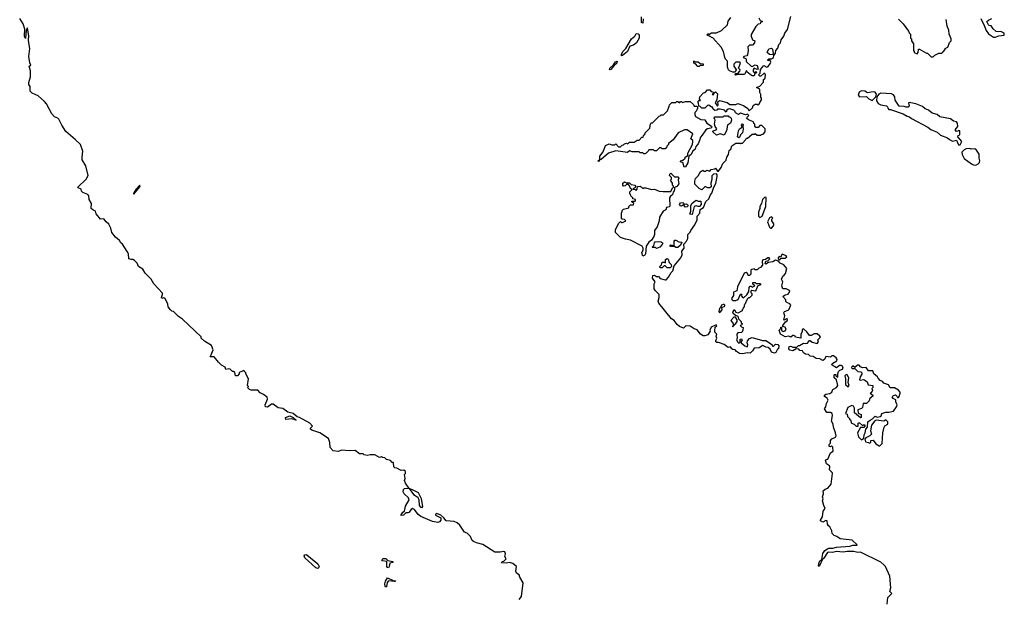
# Model space of a CAD drawing. Extents: x 2029826 to 2248070, y 228728 to 402406.
# Tile 329 of 368: x 2210124 to 2220300, y 293396 to 299374. Entities that reach past the tile are written whole.
import ezdxf

# ---------------------------------------------------------------- set-up
doc = ezdxf.new("R2010")
doc.units = 0

msp = doc.modelspace()

# ---------------------------------------------------------------- linework, layer by layer
at = {"layer": '0CON10XD'}
for points in [[(2215287, 293385), (2215310, 293415), (2215328, 293555), (2215293, 293613), (2215285, 293640), (2215260, 293655), (2215252, 293675), (2215260, 293725), (2215220, 293755), (2215186, 293766), (2215155, 293758), (2215104, 293764), (2215110, 293775), (2215129, 293781), (2215152, 293805), (2215137, 293827), (2215146, 293855), (2215137, 293875), (2215125, 293880), (2215088, 293872), (2215034, 293874), (2214912, 293952), (2214845, 293968), (2214815, 293982), (2214802, 293995), (2214782, 294035), (2214748, 294068), (2214720, 294080), (2214673, 294153), (2214646, 294176), (2214615, 294191), (2214532, 294195), (2214508, 294228), (2214476, 294255), (2214435, 294273), (2214423, 294267), (2214423, 294255), (2214477, 294227), (2214478, 294202), (2214464, 294186), (2214445, 294178), (2214391, 294191), (2214271, 294241), (2214243, 294263), (2214205, 294314), (2214185, 294324), (2214169, 294315), (2214145, 294282), (2214135, 294278), (2214115, 294280), (2214090, 294255), (2214062, 294252), (2214084, 294286), (2214100, 294295), (2214111, 294349), (2214148, 294415), (2214142, 294435), (2214097, 294475), (2214086, 294495), (2214091, 294519), (2214101, 294529), (2214124, 294534), (2214150, 294530), (2214112, 294585), (2214100, 294615), (2214108, 294635), (2214100, 294675), (2214110, 294685), (2214110, 294705), (2214095, 294720), (2214065, 294718), (2214022, 294742), (2214000, 294745), (2213990, 294755), (2213988, 294798), (2213975, 294800), (2213955, 294820), (2213915, 294830), (2213897, 294847), (2213875, 294850), (2213865, 294858), (2213842, 294852), (2213795, 294877), (2213745, 294880), (2213715, 294870), (2213685, 294880), (2213675, 294890), (2213635, 294888), (2213592, 294922), (2213529, 294921), (2213455, 294927), (2213415, 294912), (2213365, 294920), (2213333, 294953), (2213330, 295005), (2213315, 295048), (2213225, 295106), (2213145, 295133), (2213130, 295145), (2213130, 295155), (2213150, 295175), (2213121, 295205), (2213015, 295264), (2212992, 295272), (2212949, 295305), (2212895, 295320), (2212845, 295356), (2212795, 295365), (2212745, 295401), (2212725, 295402), (2212685, 295371), (2212666, 295376), (2212660, 295395), (2212684, 295455), (2212681, 295475), (2212645, 295503), (2212610, 295520), (2212585, 295548), (2212518, 295548), (2212500, 295555), (2212480, 295575), (2212488, 295585), (2212480, 295595), (2212488, 295665), (2212460, 295715), (2212460, 295725), (2212448, 295738), (2212435, 295750), (2212428, 295742), (2212392, 295728), (2212392, 295715), (2212376, 295694), (2212356, 295696), (2212348, 295728), (2212335, 295740), (2212325, 295740), (2212300, 295765), (2212285, 295768), (2212255, 295760), (2212246, 295786), (2212210, 295805), (2212177, 295837), (2212135, 295892), (2212092, 295892), (2212102, 295912), (2212122, 295962), (2212108, 296008), (2212035, 296052), (2212000, 296085), (2211998, 296098), (2211805, 296280), (2211765, 296307), (2211715, 296358), (2211695, 296362), (2211682, 296375), (2211658, 296408), (2211656, 296436), (2211628, 296495), (2211615, 296500), (2211592, 296495), (2211588, 296505), (2211601, 296535), (2211599, 296549), (2211512, 296645), (2211482, 296695), (2211422, 296755), (2211395, 296798), (2211352, 296825), (2211338, 296858), (2211312, 296885), (2211295, 296896), (2211275, 296896), (2211252, 296905), (2211247, 296955), (2211235, 296980), (2211187, 297055), (2211168, 297068), (2211155, 297092), (2211115, 297128), (2211076, 297176), (2211065, 297220), (2211045, 297260), (2211018, 297285), (2210995, 297318), (2210960, 297315), (2210915, 297370), (2210907, 297397), (2210879, 297409), (2210862, 297425), (2210867, 297475), (2210842, 297515), (2210838, 297555), (2210827, 297567), (2210775, 297588), (2210763, 297603), (2210760, 297625), (2210727, 297637), (2210724, 297644), (2210810, 297725), (2210830, 297765), (2210806, 297866), (2210770, 297925), (2210768, 297955), (2210776, 298015), (2210751, 298085), (2210698, 298138), (2210600, 298220), (2210559, 298285), (2210528, 298348), (2210518, 298358), (2210485, 298370), (2210455, 298400), (2210400, 298505), (2210380, 298530), (2210316, 298586), (2210252, 298615), (2210231, 298635), (2210232, 298685), (2210218, 298705), (2210218, 298725), (2210234, 298785), (2210236, 298845), (2210223, 298895), (2210240, 298905), (2210229, 298930), (2210220, 298995), (2210230, 299075), (2210220, 299135), (2210214, 299165), (2210218, 299205), (2210205, 299290), (2210192, 299265), (2210185, 299180), (2210173, 299205), (2210178, 299275), (2210161, 299331), (2210124, 299385)], [(2216568, 299382), (2216565, 299340), (2216550, 299345), (2216552, 299405)], [(2216829, 296715), (2216856, 296764), (2216875, 296780), (2216889, 296831), (2216957, 296913), (2216970, 296945), (2216966, 296984), (2216990, 297015), (2216989, 297055), (2217015, 297086), (2217029, 297115), (2217030, 297155), (2217055, 297180), (2217059, 297195), (2217102, 297255), (2217124, 297305), (2217126, 297344), (2217154, 297375), (2217158, 297412), (2217192, 297435), (2217216, 297495), (2217247, 297525), (2217264, 297565), (2217279, 297581), (2217297, 297645), (2217319, 297681), (2217334, 297755), (2217332, 297772), (2217325, 297780), (2217295, 297778), (2217278, 297762), (2217278, 297722), (2217266, 297685), (2217272, 297648), (2217255, 297638), (2217235, 297638), (2217215, 297649), (2217205, 297646), (2217175, 297618), (2217145, 297630), (2217100, 297675), (2217100, 297705), (2217108, 297732), (2217135, 297760), (2217165, 297810), (2217175, 297810), (2217185, 297820), (2217195, 297810), (2217215, 297810), (2217225, 297820), (2217255, 297810), (2217272, 297828), (2217307, 297833), (2217315, 297840), (2217335, 297810), (2217345, 297808), (2217374, 297846), (2217392, 297888), (2217426, 297924), (2217434, 297955), (2217449, 297981), (2217457, 298023), (2217475, 298037), (2217485, 298070), (2217525, 298100), (2217565, 298100), (2217575, 298090), (2217582, 298098), (2217595, 298100), (2217630, 298135), (2217635, 298150), (2217645, 298150), (2217695, 298190), (2217715, 298190), (2217725, 298200), (2217745, 298180), (2217785, 298180), (2217792, 298188), (2217808, 298192), (2217830, 298215), (2217830, 298245), (2217795, 298280), (2217775, 298280), (2217755, 298260), (2217732, 298262), (2217720, 298275), (2217720, 298295), (2217712, 298302), (2217708, 298318), (2217655, 298340), (2217640, 298355), (2217642, 298368), (2217658, 298385), (2217647, 298397), (2217625, 298390), (2217575, 298408), (2217553, 298393), (2217522, 298412), (2217520, 298425), (2217505, 298440), (2217465, 298452), (2217445, 298450), (2217432, 298438), (2217425, 298420), (2217408, 298438), (2217365, 298450), (2217335, 298450), (2217329, 298441), (2217307, 298437), (2217291, 298451), (2217285, 298470), (2217275, 298470), (2217245, 298490), (2217232, 298488), (2217205, 298460), (2217175, 298460), (2217158, 298478), (2217142, 298482), (2217140, 298515), (2217130, 298525), (2217142, 298538), (2217160, 298540), (2217150, 298555), (2217152, 298578), (2217192, 298618), (2217208, 298622), (2217232, 298648), (2217255, 298650), (2217272, 298632), (2217288, 298628), (2217290, 298615), (2217282, 298602), (2217298, 298602), (2217302, 298618), (2217315, 298630), (2217337, 298607), (2217330, 298545), (2217312, 298515), (2217335, 298480), (2217342, 298495), (2217340, 298525), (2217355, 298540), (2217435, 298517), (2217465, 298498), (2217525, 298499), (2217545, 298507), (2217605, 298488), (2217650, 298455), (2217662, 298432), (2217696, 298464), (2217704, 298486), (2217725, 298500), (2217745, 298500), (2217755, 298490), (2217768, 298502), (2217772, 298518), (2217790, 298545), (2217790, 298565), (2217783, 298573), (2217782, 298602), (2217772, 298622), (2217772, 298655), (2217740, 298675), (2217775, 298687), (2217811, 298729), (2217812, 298755), (2217826, 298764), (2217830, 298775), (2217832, 298805), (2217825, 298820), (2217815, 298820), (2217785, 298792), (2217775, 298792), (2217760, 298805), (2217777, 298823), (2217781, 298859), (2217815, 298900), (2217847, 298883), (2217859, 298891), (2217883, 298925), (2217886, 298936), (2217878, 298958), (2217855, 298950), (2217853, 298957), (2217865, 298970), (2217895, 298970), (2217914, 298985), (2217918, 299005), (2217935, 299030), (2217940, 299055), (2217961, 299079), (2217971, 299119), (2217987, 299135), (2217994, 299166), (2218022, 299205), (2218031, 299235), (2218058, 299272), (2218094, 299406)], [(2217715, 298793), (2217695, 298794), (2217675, 298807), (2217640, 298835), (2217635, 298848), (2217615, 298808), (2217552, 298808), (2217525, 298800), (2217520, 298805), (2217522, 298818), (2217545, 298820), (2217567, 298843), (2217570, 298855), (2217552, 298875), (2217572, 298925), (2217566, 298936), (2217525, 298934), (2217506, 298915), (2217504, 298894), (2217520, 298875), (2217528, 298855), (2217518, 298832), (2217495, 298832), (2217460, 298845), (2217450, 298855), (2217440, 298885), (2217440, 298945), (2217420, 298965), (2217410, 298985), (2217397, 299047), (2217375, 299090), (2217288, 299188), (2217275, 299190), (2217268, 299198), (2217230, 299215), (2217235, 299230), (2217245, 299220), (2217275, 299240), (2217325, 299240), (2217377, 299263), (2217438, 299322), (2217445, 299360), (2217474, 299396)], [(2217764, 299395), (2217777, 299367), (2217800, 299355), (2217780, 299345), (2217778, 299332), (2217755, 299328), (2217732, 299305), (2217685, 299220), (2217684, 299204), (2217697, 299167), (2217720, 299155), (2217718, 299135), (2217698, 299112), (2217665, 299110), (2217650, 299095), (2217652, 299055), (2217645, 299010), (2217639, 299001), (2217608, 298995), (2217602, 298985), (2217628, 298975), (2217633, 298965), (2217632, 298942), (2217684, 298894), (2217695, 298890), (2217725, 298908), (2217745, 298900), (2217757, 298863), (2217745, 298860), (2217715, 298872), (2217703, 298855), (2217705, 298840), (2217715, 298830), (2217735, 298838), (2217740, 298825), (2217722, 298818), (2217715, 298793)], [(2219205, 299380), (2219255, 299330), (2219310, 299255), (2219315, 299240), (2219330, 299225), (2219330, 299185), (2219340, 299175), (2219340, 299155), (2219360, 299125), (2219360, 299055), (2219370, 299045), (2219370, 299035), (2219398, 299022), (2219410, 299035), (2219412, 299068), (2219425, 299070), (2219495, 299030), (2219505, 299030), (2219545, 298990), (2219565, 298990)], [(2220057, 299385), (2220092, 299315), (2220113, 299263), (2220137, 299227), (2220190, 299195), (2220205, 299194)], [(2220205, 299194), (2220245, 299209), (2220300, 299215), (2220298, 299235), (2220265, 299253), (2220235, 299248), (2220215, 299252), (2220185, 299280), (2220165, 299310), (2220143, 299313), (2220135, 299320), (2220120, 299355), (2220135, 299370), (2220170, 299385)], [(2219565, 298990), (2219582, 299008), (2219623, 299027), (2219655, 299030), (2219668, 299042), (2219690, 299065), (2219690, 299075), (2219718, 299092), (2219732, 299138), (2219750, 299155), (2219750, 299175), (2219730, 299225), (2219727, 299267), (2219708, 299308), (2219698, 299375)], [(2216345, 299000), (2216343, 299013), (2216359, 299045), (2216387, 299075), (2216448, 299175), (2216480, 299205), (2216495, 299230), (2216515, 299228), (2216527, 299215), (2216527, 299185), (2216500, 299135), (2216468, 299112), (2216431, 299099), (2216406, 299044), (2216355, 299003), (2216345, 299000)], [(2217905, 299012), (2217874, 299014), (2217848, 299035), (2217865, 299072), (2217895, 299080), (2217905, 299070), (2217912, 299025), (2217905, 299012)], [(2216225, 298857), (2216221, 298861), (2216224, 298875), (2216261, 298909), (2216282, 298938), (2216300, 298945), (2216296, 298924), (2216268, 298902), (2216235, 298861), (2216225, 298857)], [(2217145, 298890), (2217132, 298892), (2217108, 298918), (2217090, 298925), (2217092, 298948), (2217105, 298940), (2217135, 298940), (2217155, 298920), (2217188, 298918), (2217188, 298902), (2217155, 298900), (2217145, 298890)], [(2218935, 298540), (2218972, 298578), (2218978, 298605), (2218965, 298627), (2218945, 298630), (2218885, 298620), (2218857, 298637), (2218825, 298640), (2218800, 298625), (2218790, 298595), (2218805, 298578), (2218875, 298580), (2218900, 298555), (2218935, 298540)], [(2219845, 298080), (2219860, 298115), (2219820, 298165), (2219822, 298178), (2219840, 298185), (2219840, 298225), (2219825, 298230), (2219818, 298222), (2219805, 298220), (2219792, 298235), (2219818, 298272), (2219816, 298305), (2219805, 298320), (2219775, 298327), (2219745, 298351), (2219635, 298370), (2219605, 298396), (2219555, 298408), (2219515, 298441), (2219482, 298452), (2219455, 298478), (2219384, 298506), (2219315, 298520), (2219310, 298515), (2219318, 298485), (2219305, 298472), (2219285, 298470), (2219265, 298478), (2219215, 298480), (2219173, 298543), (2219168, 298578), (2219155, 298597), (2219135, 298609), (2219025, 298616), (2219004, 298606), (2218982, 298578), (2218979, 298535), (2218995, 298508), (2219025, 298493), (2219084, 298484), (2219092, 298475), (2219095, 298460), (2219108, 298448), (2219125, 298448), (2219255, 298402), (2219295, 298378), (2219321, 298371), (2219340, 298355), (2219508, 298265), (2219539, 298239), (2219605, 298212), (2219642, 298182), (2219714, 298154), (2219732, 298135), (2219765, 298118), (2219805, 298130), (2219825, 298080), (2219845, 298080)], [(2216990, 297850), (2216978, 297898), (2216962, 297902), (2216950, 297915), (2216978, 297922), (2217000, 297945), (2217000, 297955), (2217028, 297972), (2217030, 297995), (2217076, 298084), (2217080, 298115), (2217080, 298125), (2217060, 298145), (2217080, 298195), (2217023, 298237), (2216994, 298236), (2216930, 298205), (2216876, 298134), (2216830, 298095), (2216830, 298085), (2216812, 298068), (2216808, 298052), (2216795, 298040), (2216765, 298040), (2216755, 298050), (2216735, 298050), (2216705, 298020), (2216685, 298020), (2216675, 298030), (2216625, 298030), (2216620, 298015), (2216600, 297995), (2216585, 297990), (2216575, 297990), (2216565, 298000), (2216535, 298000), (2216525, 298010), (2216455, 298010), (2216425, 298020), (2216405, 298002), (2216285, 298018), (2216210, 297995), (2216135, 297930), (2216120, 297930), (2216105, 297910), (2216100, 297915), (2216120, 297930), (2216120, 297965), (2216155, 298010), (2216180, 298075), (2216215, 298090), (2216245, 298080), (2216275, 298080), (2216285, 298090), (2216312, 298062), (2216335, 298060), (2216352, 298078), (2216365, 298080), (2216375, 298090), (2216395, 298098), (2216408, 298092), (2216425, 298110), (2216475, 298110), (2216505, 298130), (2216525, 298130), (2216555, 298160), (2216568, 298162), (2216570, 298175), (2216590, 298195), (2216590, 298205), (2216638, 298252), (2216642, 298298), (2216655, 298310), (2216665, 298310), (2216732, 298378), (2216745, 298380), (2216755, 298390), (2216778, 298392), (2216818, 298432), (2216838, 298482), (2216840, 298495), (2216865, 298520), (2216905, 298520), (2216915, 298530), (2216925, 298530), (2216935, 298520), (2216945, 298520), (2216955, 298530), (2216965, 298530), (2216975, 298520), (2217005, 298530), (2217055, 298530), (2217088, 298498), (2217095, 298480), (2217125, 298480), (2217130, 298475), (2217128, 298452), (2217122, 298448), (2217118, 298432), (2217100, 298415), (2217100, 298395), (2217110, 298375), (2217165, 298342), (2217205, 298340), (2217226, 298305), (2217274, 298275), (2217278, 298265), (2217268, 298252), (2217234, 298246), (2217215, 298236), (2217179, 298181), (2217159, 298161), (2217151, 298125), (2217135, 298090), (2217113, 298065), (2217105, 298038), (2217079, 298011), (2217065, 297982), (2217040, 297965), (2217028, 297895), (2217005, 297854), (2216990, 297850)], [(2217405, 298180), (2217365, 298194), (2217325, 298180), (2217287, 298215), (2217290, 298225), (2217322, 298235), (2217329, 298245), (2217312, 298272), (2217306, 298295), (2217312, 298335), (2217309, 298349), (2217300, 298355), (2217305, 298370), (2217365, 298370), (2217395, 298372), (2217405, 298380), (2217445, 298380), (2217452, 298372), (2217468, 298368), (2217477, 298357), (2217480, 298335), (2217470, 298305), (2217440, 298285), (2217428, 298225), (2217405, 298180)], [(2217555, 298152), (2217541, 298165), (2217554, 298226), (2217564, 298246), (2217590, 298265), (2217583, 298285), (2217595, 298300), (2217602, 298292), (2217598, 298275), (2217602, 298245), (2217594, 298205), (2217572, 298185), (2217567, 298163), (2217555, 298152)], [(2220005, 297872), (2220030, 297885), (2220045, 297900), (2220048, 297915), (2220040, 297945), (2220040, 297985), (2220012, 298025), (2219995, 298040), (2219957, 298037), (2219945, 298042), (2219905, 298040), (2219885, 298030), (2219860, 298005), (2219863, 297983), (2219885, 297940), (2219960, 297885), (2219983, 297873), (2220005, 297872)], [(2216565, 296932), (2216554, 296965), (2216568, 296995), (2216568, 297015), (2216556, 297036), (2216438, 297098), (2216386, 297106), (2216335, 297124), (2216280, 297175), (2216281, 297205), (2216315, 297272), (2216335, 297290), (2216345, 297280), (2216355, 297280), (2216390, 297295), (2216375, 297310), (2216352, 297312), (2216343, 297323), (2216344, 297375), (2216355, 297408), (2216365, 297417), (2216418, 297432), (2216420, 297445), (2216435, 297460), (2216468, 297462), (2216470, 297475), (2216452, 297492), (2216452, 297498), (2216485, 297500), (2216490, 297505), (2216488, 297518), (2216462, 297522), (2216460, 297535), (2216440, 297555), (2216438, 297568), (2216430, 297575), (2216430, 297595), (2216450, 297615), (2216450, 297625), (2216435, 297630), (2216428, 297658), (2216415, 297670), (2216395, 297670), (2216382, 297658), (2216365, 297656), (2216356, 297665), (2216356, 297684), (2216375, 297698), (2216395, 297690), (2216425, 297690), (2216443, 297673), (2216480, 297665), (2216490, 297655), (2216490, 297645), (2216478, 297632), (2216460, 297625), (2216485, 297620), (2216495, 297610), (2216507, 297623), (2216510, 297650), (2216535, 297654), (2216548, 297648), (2216565, 297630), (2216573, 297637), (2216595, 297638), (2216655, 297620), (2216685, 297622), (2216733, 297603), (2216775, 297598), (2216855, 297600), (2216872, 297638), (2216880, 297645), (2216880, 297655), (2216870, 297665), (2216870, 297685), (2216850, 297715), (2216860, 297725), (2216860, 297745), (2216840, 297765), (2216842, 297778), (2216855, 297790), (2216892, 297752), (2216925, 297750), (2216937, 297737), (2216931, 297719), (2216935, 297678), (2216915, 297651), (2216890, 297640), (2216892, 297625), (2216889, 297605), (2216876, 297594), (2216872, 297565), (2216849, 297551), (2216840, 297535), (2216843, 297447), (2216835, 297440), (2216808, 297435), (2216801, 297409), (2216774, 297396), (2216736, 297335), (2216734, 297295), (2216713, 297235), (2216684, 297195), (2216684, 297155), (2216677, 297135), (2216654, 297096), (2216627, 297075), (2216600, 297035), (2216591, 296955), (2216585, 296942), (2216565, 296932)], [(2211305, 297573), (2211365, 297646), (2211369, 297659), (2211365, 297664), (2211325, 297619), (2211303, 297585), (2211300, 297575), (2211305, 297573)], [(2217005, 297436), (2216985, 297460), (2216965, 297449), (2216955, 297450), (2216944, 297466), (2216955, 297483), (2216976, 297486), (2216995, 297468), (2217015, 297471), (2217026, 297466), (2217030, 297455), (2217025, 297442), (2217005, 297436)], [(2217075, 297360), (2217050, 297365), (2217060, 297395), (2217060, 297455), (2217073, 297477), (2217115, 297508), (2217135, 297500), (2217165, 297500), (2217166, 297465), (2217150, 297445), (2217135, 297443), (2217115, 297451), (2217096, 297444), (2217075, 297360)], [(2217775, 297330), (2217797, 297345), (2217837, 297445), (2217840, 297535), (2217835, 297540), (2217822, 297538), (2217800, 297515), (2217790, 297475), (2217772, 297445), (2217772, 297425), (2217758, 297385), (2217760, 297345), (2217775, 297330)], [(2217895, 297220), (2217916, 297244), (2217917, 297255), (2217917, 297265), (2217897, 297295), (2217898, 297312), (2217908, 297325), (2217895, 297337), (2217874, 297326), (2217854, 297285), (2217872, 297232), (2217882, 297222), (2217895, 297220)], [(2216705, 297012), (2216695, 297020), (2216665, 297020), (2216660, 297025), (2216678, 297042), (2216685, 297070), (2216692, 297078), (2216725, 297082), (2216755, 297080), (2216770, 297065), (2216765, 297050), (2216740, 297025), (2216705, 297012)], [(2216925, 297022), (2216905, 297022), (2216892, 297032), (2216855, 297030), (2216842, 297035), (2216855, 297048), (2216888, 297042), (2216888, 297085), (2216894, 297096), (2216905, 297098), (2216935, 297080), (2216967, 297077), (2216952, 297045), (2216925, 297022)], [(2217975, 296890), (2217995, 296910), (2218035, 296909), (2218053, 296925), (2218046, 296936), (2218005, 296952), (2217988, 296922), (2217973, 296927), (2217962, 296915), (2217963, 296903), (2217975, 296890)], [(2219088, 293335), (2219096, 293405), (2219136, 293445), (2219117, 293467), (2219128, 293505), (2219116, 293624), (2219072, 293725), (2219055, 293742), (2219025, 293768), (2218815, 293872), (2218785, 293870), (2218745, 293880), (2218675, 293881), (2218635, 293872), (2218565, 293879), (2218525, 293871), (2218485, 293874), (2218471, 293869), (2218435, 293811), (2218417, 293793), (2218395, 293737), (2218385, 293726), (2218381, 293731), (2218385, 293766), (2218395, 293784), (2218413, 293797), (2218425, 293858), (2218445, 293890), (2218471, 293909), (2218485, 293914), (2218527, 293913), (2218565, 293924), (2218705, 293935), (2218735, 293944), (2218775, 293944), (2218778, 293948), (2218727, 293997), (2218605, 294012), (2218570, 294035), (2218540, 294045), (2218522, 294065), (2218516, 294095), (2218497, 294135), (2218484, 294144), (2218473, 294163), (2218468, 294198), (2218455, 294200), (2218425, 294182), (2218402, 294195), (2218402, 294205), (2218422, 294238), (2218428, 294295), (2218450, 294325), (2218434, 294354), (2218422, 294405), (2218427, 294425), (2218420, 294445), (2218430, 294475), (2218427, 294505), (2218448, 294525), (2218477, 294535), (2218510, 294575), (2218523, 294685), (2218522, 294695), (2218494, 294725), (2218498, 294755), (2218492, 294765), (2218464, 294784), (2218452, 294825), (2218458, 294832), (2218477, 294833), (2218502, 294898), (2218530, 294915), (2218528, 294958), (2218515, 294970), (2218505, 294960), (2218490, 294965), (2218490, 294985), (2218502, 294998), (2218502, 295025), (2218518, 295045), (2218555, 295062), (2218562, 295075), (2218557, 295107), (2218534, 295164), (2218532, 295195), (2218513, 295225), (2218524, 295285), (2218521, 295305), (2218505, 295316), (2218466, 295316), (2218442, 295355), (2218457, 295373), (2218461, 295409), (2218480, 295445), (2218468, 295465), (2218442, 295482), (2218440, 295495), (2218455, 295504), (2218498, 295512), (2218517, 295525), (2218525, 295548), (2218529, 295555), (2218567, 295573), (2218580, 295595), (2218564, 295654), (2218542, 295675), (2218540, 295705), (2218545, 295710), (2218558, 295708), (2218560, 295695), (2218578, 295682), (2218578, 295715), (2218585, 295740), (2218600, 295755), (2218628, 295762), (2218633, 295775), (2218629, 295795), (2218615, 295802), (2218595, 295801), (2218565, 295776), (2218522, 295805), (2218518, 295815), (2218527, 295825), (2218570, 295850), (2218572, 295865), (2218562, 295882), (2218535, 295902), (2218518, 295902), (2218505, 295888), (2218455, 295896), (2218442, 295865), (2218425, 295852), (2218395, 295872), (2218355, 295873), (2218326, 295896), (2218295, 295897), (2218275, 295916), (2218245, 295918), (2218224, 295934), (2218215, 295952), (2218188, 295958), (2218175, 295970), (2218148, 295972), (2218115, 295952), (2218085, 295960), (2218074, 295974), (2218075, 295998), (2218095, 296000), (2218115, 295990), (2218155, 295990), (2218173, 296007), (2218185, 296008), (2218225, 296032), (2218245, 296028), (2218265, 296032), (2218285, 296060), (2218295, 296060), (2218315, 296043), (2218365, 296030), (2218378, 296045), (2218373, 296067), (2218400, 296095), (2218392, 296105), (2218365, 296128), (2218335, 296128), (2218305, 296110), (2218285, 296110), (2218259, 296149), (2218225, 296182), (2218210, 296175), (2218212, 296148), (2218197, 296125), (2218197, 296083), (2218143, 296093), (2218140, 296105), (2218125, 296112), (2218115, 296112), (2218095, 296093), (2218073, 296103), (2218035, 296097), (2217988, 296125), (2217972, 296165), (2217990, 296185), (2217992, 296198), (2217998, 296198), (2217998, 296165), (2218013, 296153), (2218035, 296160), (2218046, 296174), (2218036, 296196), (2218010, 296205), (2218010, 296215), (2218037, 296253), (2218056, 296264), (2218060, 296275), (2218055, 296288), (2218025, 296270), (2218020, 296275), (2218032, 296315), (2218020, 296345), (2218030, 296360), (2218066, 296374), (2218076, 296384), (2218093, 296425), (2218085, 296440), (2218052, 296452), (2218042, 296462), (2218041, 296481), (2218010, 296515), (2218035, 296533), (2218065, 296538), (2218082, 296565), (2218080, 296575), (2218045, 296592), (2218010, 296595), (2218000, 296625), (2218012, 296665), (2217998, 296695), (2218010, 296725), (2218026, 296734), (2218038, 296752), (2218052, 296805), (2218020, 296840), (2217985, 296860), (2217968, 296878), (2217935, 296890), (2217907, 296873), (2217863, 296867), (2217835, 296848), (2217828, 296855), (2217835, 296880), (2217857, 296883), (2217876, 296904), (2217870, 296915), (2217855, 296913), (2217832, 296898), (2217805, 296893), (2217798, 296875), (2217802, 296838), (2217780, 296815), (2217762, 296808), (2217745, 296790), (2217725, 296790), (2217715, 296800), (2217690, 296795), (2217682, 296785), (2217680, 296745), (2217668, 296732), (2217652, 296732), (2217648, 296748), (2217632, 296762), (2217610, 296755), (2217542, 296615), (2217537, 296573), (2217501, 296559), (2217500, 296525), (2217479, 296495), (2217483, 296483), (2217494, 296474), (2217525, 296473), (2217548, 296485), (2217575, 296540), (2217588, 296538), (2217580, 296525), (2217590, 296510), (2217605, 296502), (2217640, 296530), (2217660, 296565), (2217662, 296608), (2217675, 296620), (2217685, 296620), (2217695, 296610), (2217720, 296625), (2217702, 296642), (2217702, 296658), (2217725, 296660), (2217735, 296650), (2217775, 296650), (2217780, 296645), (2217780, 296635), (2217748, 296622), (2217737, 296583), (2217725, 296570), (2217692, 296578), (2217682, 296568), (2217680, 296555), (2217690, 296545), (2217690, 296525), (2217665, 296500), (2217655, 296500), (2217642, 296488), (2217618, 296432), (2217610, 296425), (2217610, 296405), (2217602, 296398), (2217598, 296382), (2217590, 296380), (2217590, 296365), (2217545, 296342), (2217530, 296350), (2217515, 296373), (2217505, 296374), (2217492, 296355), (2217494, 296344), (2217521, 296321), (2217545, 296310), (2217552, 296282), (2217580, 296255), (2217582, 296242), (2217590, 296235), (2217588, 296222), (2217570, 296215), (2217585, 296200), (2217600, 296195), (2217597, 296165), (2217586, 296144), (2217545, 296138), (2217536, 296125), (2217540, 296085), (2217532, 296065), (2217545, 296043), (2217555, 296033), (2217570, 296040), (2217570, 296075), (2217585, 296078), (2217590, 296055), (2217582, 296048), (2217580, 296035), (2217620, 296005), (2217647, 295993), (2217650, 296015), (2217642, 296035), (2217647, 296055), (2217665, 296080), (2217695, 296092), (2217801, 296061), (2217835, 296059), (2217885, 296030), (2217900, 296015), (2217905, 296000), (2217915, 296000), (2217935, 296022), (2217958, 296018), (2217970, 296005), (2217968, 295975), (2217955, 295970), (2217937, 295935), (2217925, 295930), (2217895, 295940), (2217880, 295970), (2217858, 295988), (2217835, 295992), (2217803, 296007), (2217766, 295984), (2217715, 295980), (2217698, 295952), (2217675, 295930), (2217645, 295933), (2217595, 295921), (2217564, 295924), (2217532, 295945), (2217520, 295965), (2217495, 295967), (2217484, 295974), (2217470, 295995), (2217445, 295988), (2217405, 296020), (2217345, 296040), (2217328, 296038), (2217320, 296045), (2217318, 296055), (2217330, 296085), (2217323, 296105), (2217329, 296125), (2217310, 296145), (2217307, 296163), (2217312, 296198), (2217328, 296212), (2217327, 296217), (2217315, 296218), (2217272, 296198), (2217258, 296165), (2217260, 296155), (2217235, 296120), (2217205, 296108), (2217188, 296108), (2217160, 296125), (2217125, 296170), (2217095, 296180), (2217055, 296208), (2217008, 296212), (2216985, 296188), (2216944, 296204), (2216918, 296225), (2216887, 296267), (2216859, 296285), (2216729, 296445), (2216721, 296465), (2216732, 296505), (2216732, 296535), (2216695, 296572), (2216683, 296595), (2216682, 296645), (2216690, 296665), (2216663, 296703), (2216667, 296733), (2216685, 296736), (2216705, 296722), (2216725, 296722), (2216745, 296702), (2216795, 296688), (2216805, 296688), (2216829, 296715)], [(2216845, 296810), (2216815, 296810), (2216795, 296830), (2216785, 296830), (2216765, 296810), (2216745, 296810), (2216740, 296825), (2216757, 296843), (2216765, 296870), (2216785, 296870), (2216798, 296862), (2216800, 296895), (2216815, 296908), (2216825, 296900), (2216837, 296867), (2216858, 296845), (2216860, 296825), (2216845, 296810)], [(2217355, 296350), (2217365, 296352), (2217383, 296375), (2217380, 296400), (2217410, 296415), (2217413, 296425), (2217405, 296431), (2217395, 296433), (2217378, 296425), (2217368, 296402), (2217355, 296390), (2217348, 296358), (2217355, 296350)], [(2217495, 296200), (2217510, 296225), (2217526, 296234), (2217540, 296255), (2217540, 296275), (2217522, 296302), (2217505, 296302), (2217474, 296266), (2217498, 296235), (2217500, 296225), (2217490, 296205), (2217495, 296200)], [(2218825, 295032), (2218848, 295052), (2218850, 295085), (2218862, 295105), (2218870, 295145), (2218887, 295163), (2218891, 295219), (2218912, 295238), (2218939, 295251), (2218965, 295277), (2218985, 295267), (2219016, 295274), (2219027, 295283), (2219034, 295306), (2219075, 295320), (2219105, 295318), (2219155, 295330), (2219187, 295375), (2219192, 295395), (2219180, 295425), (2219178, 295448), (2219152, 295462), (2219142, 295478), (2219155, 295490), (2219175, 295498), (2219190, 295485), (2219195, 295470), (2219205, 295470), (2219215, 295480), (2219223, 295515), (2219222, 295525), (2219205, 295548), (2219165, 295570), (2219122, 295572), (2219103, 295603), (2219055, 295620), (2219042, 295635), (2219017, 295647), (2218995, 295670), (2218990, 295685), (2218950, 295715), (2218940, 295745), (2218898, 295748), (2218871, 295781), (2218835, 295778), (2218815, 295788), (2218800, 295805), (2218784, 295806), (2218755, 295780), (2218735, 295798), (2218720, 295785), (2218725, 295770), (2218755, 295770), (2218785, 295740), (2218816, 295736), (2218827, 295727), (2218827, 295713), (2218810, 295685), (2218804, 295654), (2218815, 295650), (2218845, 295658), (2218855, 295653), (2218883, 295633), (2218893, 295603), (2218940, 295595), (2218940, 295575), (2218930, 295565), (2218938, 295545), (2218926, 295524), (2218912, 295515), (2218940, 295495), (2218940, 295485), (2218911, 295459), (2218902, 295435), (2218875, 295410), (2218841, 295409), (2218834, 295366), (2218824, 295356), (2218787, 295343), (2218790, 295310), (2218820, 295295), (2218820, 295265), (2218815, 295260), (2218752, 295312), (2218752, 295362), (2218740, 295380), (2218725, 295389), (2218682, 295368), (2218660, 295305), (2218675, 295300), (2218680, 295275), (2218700, 295255), (2218700, 295245), (2218710, 295240), (2218722, 295205), (2218747, 295197), (2218770, 295175), (2218790, 295175), (2218790, 295205), (2218795, 295210), (2218805, 295210), (2218835, 295180), (2218845, 295190), (2218858, 295188), (2218860, 295175), (2218848, 295162), (2218815, 295160), (2218782, 295105), (2218794, 295064), (2218825, 295032)], [(2218685, 295582), (2218698, 295595), (2218688, 295625), (2218692, 295675), (2218676, 295706), (2218667, 295707), (2218652, 295695), (2218660, 295665), (2218660, 295605), (2218685, 295582)], [(2212975, 295232), (2212970, 295240), (2212935, 295252), (2212875, 295242), (2212872, 295265), (2212915, 295282), (2212950, 295265), (2212980, 295235), (2212975, 295232)], [(2219015, 294970), (2219038, 294995), (2219043, 295105), (2219058, 295165), (2219065, 295178), (2219096, 295194), (2219095, 295220), (2219075, 295240), (2219055, 295228), (2218975, 295238), (2218961, 295229), (2218927, 295185), (2218917, 295125), (2218927, 295093), (2218910, 295075), (2218870, 295055), (2218858, 295042), (2218864, 295014), (2218897, 295007), (2218905, 295000), (2218920, 295005), (2218922, 295028), (2218945, 295030), (2218971, 294991), (2219005, 294970), (2219015, 294970)], [(2214285, 294333), (2214292, 294345), (2214277, 294423), (2214245, 294485), (2214185, 294518), (2214150, 294530), (2214195, 294468), (2214240, 294440), (2214248, 294415), (2214251, 294355), (2214265, 294338), (2214285, 294333)], [(2213205, 293705), (2213185, 293710), (2213071, 293815), (2213064, 293835), (2213071, 293845), (2213085, 293850), (2213093, 293845), (2213205, 293751), (2213219, 293725), (2213217, 293713), (2213205, 293705)], [(2213935, 293712), (2213925, 293713), (2213919, 293725), (2213918, 293778), (2213872, 293785), (2213868, 293795), (2213882, 293808), (2213907, 293807), (2213928, 293788), (2213980, 293775), (2213980, 293765), (2213950, 293760), (2213943, 293725), (2213935, 293712)], [(2213905, 293513), (2213900, 293520), (2213899, 293545), (2213904, 293575), (2213925, 293608), (2213985, 293580), (2214007, 293577), (2214005, 293570), (2213995, 293570), (2213935, 293578), (2213922, 293558), (2213915, 293514), (2213905, 293513)]]:
    msp.add_lwpolyline(points, dxfattribs=at)

doc.saveas('drawing.dxf')
